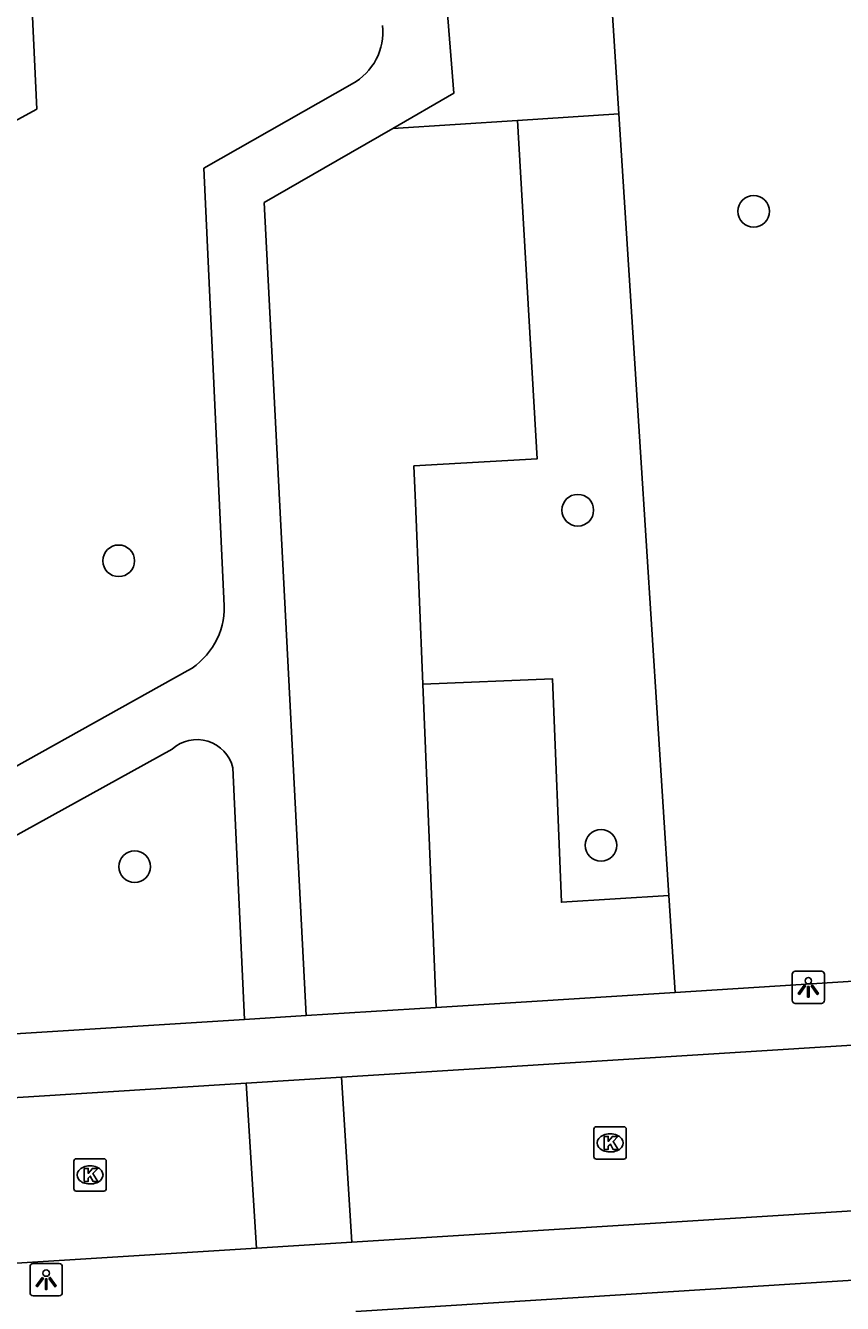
# Model space of a CAD drawing. Extents: x 159628 to 160723, y 388176 to 389416.
# Drawn here: x 160296.11 to 160321.35, y 388464.92 to 388504.41 of the extents above; entities that cross this region are included whole.
import ezdxf

# ---------------------------------------------------------------- set-up
doc = ezdxf.new("R2010")
doc.units = 0
for name, color, linetype in [('IMGEO_Boom', 7, 'Continuous'), ('IMGEO_Groenvoorziening', 7, 'Continuous'), ('IMGEO_Hek', 7, 'Continuous'), ('IMGEO_Kolk', 7, 'Continuous'), ('IMGEO_Lichtpunt', 7, 'Continuous'), ('IMGEO_Rijbaan_lokaal_open', 7, 'Continuous'), ('IMGEO_Voetpad_halfverhard', 7, 'Continuous'), ('IMGEO_Voetpad_open', 7, 'Continuous')]:
    doc.layers.add(name, color=color, linetype=linetype)

msp = doc.modelspace()

# ---------------------------------------------------------------- linework, layer by layer
at = {"layer": 'IMGEO_Boom'}
for centre in [(160318.602, 388498.667), (160313.171, 388489.433), (160298.99, 388487.868), (160313.887, 388479.079), (160299.483, 388478.418)]:
    msp.add_circle(centre, 0.489, dxfattribs=at)
at = {"layer": 'IMGEO_Groenvoorziening'}
for points in [[(160286.906, 388524.589), (160296.182, 388507.757), (160296.458, 388501.825), (160293.104, 388500), (160284.695, 388495.424), (160289.321, 388487.141)], [(160313.484, 388516.62), (160314.441, 388501.676)], [(160307.456, 388501.229), (160311.311, 388501.476)], [(160311.311, 388501.476), (160311.92, 388491.022), (160308.11, 388490.8), (160308.157, 388489.657), (160308.387, 388484.062)], [(160314.441, 388501.676), (160311.311, 388501.476)], [(160314.441, 388501.676), (160315.11, 388491.226), (160315.987, 388477.53)], [(160315.987, 388477.53), (160312.665, 388477.32), (160312.384, 388484.226), (160308.387, 388484.062)], [(160308.387, 388484.062), (160308.794, 388474.07)], [(160315.987, 388477.53), (160316.179, 388474.535)]]:
    msp.add_lwpolyline(points, dxfattribs=at)
at = {"layer": 'IMGEO_Hek'}
for points in [[(160314.441, 388501.676), (160313.484, 388516.62)], [(160315.11, 388491.226), (160314.441, 388501.676)], [(160315.987, 388477.53), (160315.11, 388491.226)], [(160316.179, 388474.535), (160315.987, 388477.53)]]:
    msp.add_lwpolyline(points, dxfattribs=at)
at = {"layer": 'IMGEO_Kolk'}
for p, q in [((160313.668, 388469.456), (160313.668, 388470.308)), ((160313.743, 388470.382), (160314.595, 388470.382)), ((160314.669, 388470.308), (160314.669, 388469.456)), ((160314.156, 388470.162), (160314.181, 388470.162)), ((160297.676, 388469.393), (160298.528, 388469.393)), ((160314.179, 388469.602), (160314.154, 388469.602)), ((160297.601, 388468.467), (160297.601, 388469.319)), ((160298.089, 388469.173), (160298.114, 388469.173)), ((160298.602, 388469.319), (160298.602, 388468.467)), ((160314.595, 388469.382), (160313.743, 388469.382)), ((160298.112, 388468.613), (160298.087, 388468.613)), ((160298.528, 388468.393), (160297.676, 388468.393))]:
    msp.add_line(p, q, dxfattribs=at)
for points in [[(160313.668, 388469.456), (160313.668, 388470.308)], [(160313.743, 388470.382), (160314.595, 388470.382)], [(160314.669, 388470.308), (160314.669, 388469.456)], [(160313.989, 388470.082), (160314.112, 388470.082), (160314.112, 388469.931), (160314.242, 388470.082), (160314.406, 388470.082), (160314.26, 388469.931), (160314.413, 388469.682), (160314.261, 388469.682), (160314.176, 388469.846), (160314.112, 388469.779), (160314.112, 388469.682), (160313.989, 388469.682), (160313.989, 388470.082)], [(160297.676, 388469.393), (160298.528, 388469.393)], [(160297.601, 388468.467), (160297.601, 388469.319)], [(160297.922, 388469.093), (160298.045, 388469.093), (160298.045, 388468.942), (160298.175, 388469.093), (160298.339, 388469.093), (160298.193, 388468.942), (160298.346, 388468.693), (160298.194, 388468.693), (160298.109, 388468.857), (160298.045, 388468.79), (160298.045, 388468.693), (160297.922, 388468.693), (160297.922, 388469.093)], [(160298.602, 388469.319), (160298.602, 388468.467)], [(160314.595, 388469.382), (160313.743, 388469.382)], [(160298.528, 388468.393), (160297.676, 388468.393)]]:
    msp.add_lwpolyline(points, dxfattribs=at)
for centre, start, end in [((160313.745, 388470.306), 91.552, 178.448), ((160313.745, 388470.306), 91.552, 178.448), ((160314.593, 388470.306), 1.552, 88.448), ((160314.593, 388470.306), 1.552, 88.448), ((160297.678, 388469.317), 91.552, 178.448), ((160297.678, 388469.317), 91.552, 178.448), ((160298.526, 388469.317), 1.552, 88.448), ((160298.526, 388469.317), 1.552, 88.448), ((160313.745, 388469.458), 181.552, 268.448), ((160313.745, 388469.458), 181.552, 268.448), ((160314.593, 388469.458), 271.552, 358.448), ((160314.593, 388469.458), 271.552, 358.448), ((160297.678, 388468.469), 181.552, 268.448), ((160297.678, 388468.469), 181.552, 268.448), ((160298.526, 388468.469), 271.552, 358.448), ((160298.526, 388468.469), 271.552, 358.448)]:
    msp.add_arc(centre, 0.0765, start, end, dxfattribs=at)
for centre, major_axis, ratio, start_param, end_param in [((160314.155, 388469.882), (-0.387, 0.002), 0.722429, 4.712389, 7.853982), ((160314.18, 388469.882), (-0.39, 0.002), 0.717154, 1.570796, 4.712389), ((160298.088, 388468.893), (-0.387, 0.002), 0.722429, 4.712389, 7.853982), ((160298.113, 388468.893), (-0.39, 0.002), 0.717154, 1.570796, 4.712389)]:
    msp.add_ellipse(centre, major_axis=major_axis, ratio=ratio, start_param=start_param, end_param=end_param, dxfattribs=at)
at = {"layer": 'IMGEO_Lichtpunt'}
for p, q in [((160319.794, 388475.095), (160319.794, 388474.288)), ((160319.794, 388475.095), (160319.794, 388474.288)), ((160320.696, 388475.19), (160319.888, 388475.19)), ((160320.696, 388475.19), (160319.888, 388475.19)), ((160320.79, 388474.288), (160320.79, 388475.095)), ((160320.79, 388474.288), (160320.79, 388475.095)), ((160319.888, 388474.194), (160320.696, 388474.194)), ((160319.888, 388474.194), (160320.696, 388474.194)), ((160296.248, 388466.062), (160296.248, 388465.255)), ((160296.248, 388466.062), (160296.248, 388465.255)), ((160297.15, 388466.157), (160296.342, 388466.157)), ((160297.15, 388466.157), (160296.342, 388466.157)), ((160297.244, 388465.255), (160297.244, 388466.062)), ((160297.244, 388465.255), (160297.244, 388466.062)), ((160296.342, 388465.161), (160297.15, 388465.161)), ((160296.342, 388465.161), (160297.15, 388465.161))]:
    msp.add_line(p, q, dxfattribs=at)
for points in [[(160320.168, 388474.759), (160320.207, 388474.731), (160320.019, 388474.469), (160319.981, 388474.496), (160320.168, 388474.759)], [(160320.27, 388474.711), (160320.317, 388474.711), (160320.317, 388474.389), (160320.27, 388474.389), (160320.27, 388474.711)], [(160320.38, 388474.731), (160320.418, 388474.758), (160320.605, 388474.496), (160320.566, 388474.468), (160320.38, 388474.731)], [(160296.622, 388465.726), (160296.661, 388465.698), (160296.473, 388465.436), (160296.435, 388465.463), (160296.622, 388465.726)], [(160296.724, 388465.678), (160296.771, 388465.678), (160296.771, 388465.356), (160296.724, 388465.356), (160296.724, 388465.678)], [(160296.834, 388465.698), (160296.872, 388465.725), (160297.059, 388465.463), (160297.02, 388465.435), (160296.834, 388465.698)]]:
    msp.add_lwpolyline(points, dxfattribs=at)
for centre in [(160320.293, 388474.893), (160296.747, 388465.86)]:
    msp.add_circle(centre, 0.0994, dxfattribs=at)
for centre, start, end in [((160319.888, 388475.095), 90, 180), ((160319.888, 388475.095), 90, 180), ((160320.696, 388475.095), 0, 90), ((160320.696, 388475.095), 0, 90), ((160319.888, 388474.288), 180, 270), ((160319.888, 388474.288), 180, 270), ((160320.696, 388474.288), 270, 0), ((160320.696, 388474.288), 270, 360), ((160296.342, 388466.062), 90, 180), ((160296.342, 388466.062), 90, 180), ((160297.15, 388466.062), 0, 90), ((160297.15, 388466.062), 0, 90), ((160296.342, 388465.255), 180, 270), ((160296.342, 388465.255), 180, 270), ((160297.15, 388465.255), 270, 0), ((160297.15, 388465.255), 270, 360)]:
    msp.add_arc(centre, 0.0946, start, end, dxfattribs=at)
at = {"layer": 'IMGEO_Rijbaan_lokaal_open'}
for points in [[(160353.727, 388474.938), (160349.909, 388474.675), (160305.874, 388471.914)], [(160305.874, 388471.914), (160302.93, 388471.729)], [(160305.874, 388471.914), (160306.192, 388466.818)], [(160302.93, 388471.729), (160279.625, 388470.268), (160246.88, 388452.157)], [(160303.248, 388466.634), (160302.93, 388471.729)], [(160354.095, 388469.795), (160351.778, 388469.665), (160306.192, 388466.818)], [(160303.248, 388466.634), (160280.981, 388465.243)], [(160306.192, 388466.818), (160303.248, 388466.634)]]:
    msp.add_lwpolyline(points, dxfattribs=at)
at = {"layer": 'IMGEO_Voetpad_halfverhard'}
for points in [[(160307.456, 388501.229), (160309.336, 388502.314), (160308.235, 388516.159)], [(160302.25, 388486.477), (160301.613, 388500), (160306.201, 388502.602)], [(160304.782, 388473.818), (160303.843, 388491.943), (160303.481, 388498.935), (160305.326, 388500), (160307.456, 388501.229)], [(160293.255, 388480.096), (160301.124, 388484.475)], [(160290.584, 388476.495), (160300.637, 388482.051)], [(160302.511, 388481.469), (160302.87, 388473.697)]]:
    msp.add_lwpolyline(points, dxfattribs=at)
for centre, radius, start, end in [((160305.296, 388504.222), 1.855, 299.1952, 5.7361), ((160299.981, 388486.435), 2.269, 300.2405, 1.0494), ((160301.401, 388481.203), 1.142, 13.4953, 131.9987)]:
    msp.add_arc(centre, radius, start, end, dxfattribs=at)
at = {"layer": 'IMGEO_Voetpad_open'}
for points in [[(160290.584, 388476.495), (160292.486, 388473.043), (160302.87, 388473.697)], [(160316.179, 388474.535), (160323.636, 388475.005)], [(160308.794, 388474.07), (160316.179, 388474.535)], [(160302.87, 388473.697), (160304.782, 388473.818)], [(160308.794, 388474.07), (160304.782, 388473.818)], [(160354.228, 388467.691), (160306.314, 388464.676)]]:
    msp.add_lwpolyline(points, dxfattribs=at)

doc.saveas('drawing.dxf')
